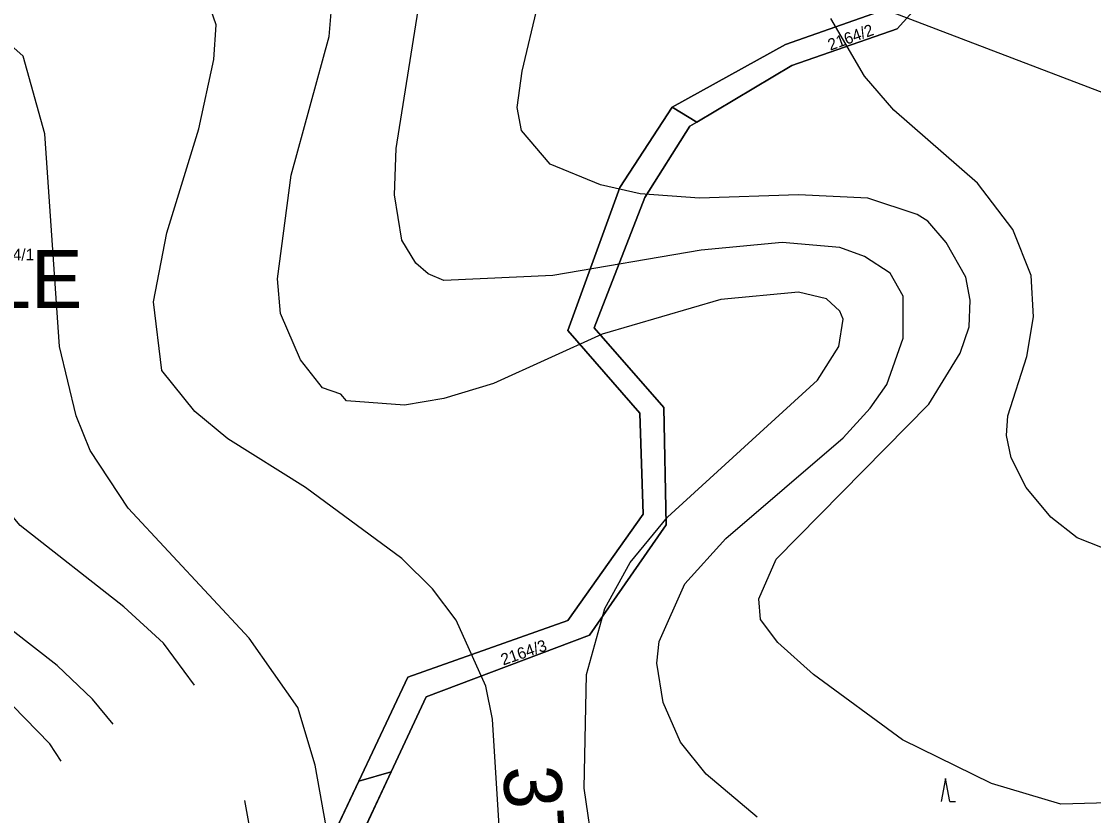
# Model space of a CAD drawing. Extents: x -706130 to -698555, y -971544 to -967260.
# Drawn here: x -705059.5 to -704874, y -970704.4 to -970566.9 of the extents above; entities that cross this region are included whole.
import ezdxf

# ---------------------------------------------------------------- set-up
doc = ezdxf.new("R2010")
doc.units = 0
for name, color, linetype in [('Docházková izochrona - VLAK N', 7, 'Continuous'), ('KN_Hranice_parcel', 7, 'Continuous'), ('KN_Parcelni cisla', 7, 'Continuous'), ('KN_Polygon parcely', 7, 'Continuous'), ('KN_POZEMKY_10_LESNI POZEMEK', 7, 'Continuous'), ('KN_POZEMKY_14_OSTATNI PLOCHA', 7, 'Continuous'), ('KN_VYUZITI_17_ostatni plocha_ostatni komunikace', 7, 'Continuous'), ('KN_Značky kultur', 7, 'Continuous'), ('Plochy lesní všeobecné S', 7, 'Continuous'), ('Plochy smíšené nezastavěného území všeobecné S', 7, 'Continuous'), ('Regulační bloky v krajině S', 7, 'Continuous'), ('Regulační kódy v krajině S', 7, 'Continuous'), ('USES_BK_nadregionalni S', 7, 'Continuous'), ('USES_ŠRAFY S', 7, 'Continuous'), ('VÝŠKOPIS_vrstevnice hlavní', 7, 'Continuous'), ('VÝŠKOPIS_vrstevnice výška', 7, 'Continuous'), ('VÝŠKOPIS_vrstevnice zesílená', 7, 'Continuous')]:
    doc.layers.add(name, color=color, linetype=linetype)

msp = doc.modelspace()

# ---------------------------------------------------------------- linework, layer by layer
at = {"layer": 'Docházková izochrona - VLAK N'}
msp.add_circle((-704165.45, -969778.77), 800, dxfattribs=at)
at = {"layer": 'KN_Hranice_parcel'}
for p, q in [((-704946.93, -970581.76), (-704942.66, -970584.36)), ((-705001.11, -970698.41), (-704995.55, -970696.81))]:
    msp.add_line(p, q, dxfattribs=at)
for points in [[(-704904.79, -970523.27), (-704899.18, -970551.2), (-704910.05, -970564.87), (-704927.29, -970570.94), (-704946.93, -970581.76)], [(-704942.66, -970584.36), (-704926.22, -970574.6), (-704908.02, -970568.2), (-704897.11, -970556.12), (-704895.3, -970551.69), (-704900.4, -970525)], [(-704946.93, -970581.76), (-704955.97, -970595.7), (-704964.95, -970620.46), (-704952.5, -970634.75), (-704951.95, -970652.21), (-704964.95, -970670.6), (-704992.63, -970680.44), (-705001.11, -970698.41)], [(-704995.55, -970696.81), (-704989.51, -970683.85), (-704961.25, -970673.16), (-704947.98, -970654.09), (-704948.37, -970633.74), (-704960.44, -970619.99), (-704951.63, -970597.4), (-704943.89, -970585.09), (-704942.66, -970584.36)], [(-705008.69, -970812.11), (-705007.36, -970806.79), (-705019.71, -970782.59), (-704995.67, -970736.7), (-705005.9, -970718.98), (-704995.55, -970696.81)], [(-705001.11, -970698.41), (-705010.8, -970718.92), (-705000.3, -970737.04), (-705023.71, -970782.14), (-705011.02, -970807.33), (-705012.05, -970811.49)]]:
    msp.add_lwpolyline(points, dxfattribs=at)
at = {"layer": 'KN_Polygon parcely'}
for points in [[(-705062.48, -970812.16), (-705024.44, -970810.62), (-705014.95, -970810.95), (-705012.05, -970811.49), (-705011.02, -970807.33), (-705023.71, -970782.14), (-705000.3, -970737.04), (-705010.8, -970718.92), (-705001.11, -970698.41), (-704992.63, -970680.44), (-704964.95, -970670.6), (-704951.95, -970652.21), (-704952.5, -970634.75), (-704964.95, -970620.46), (-704955.97, -970595.7), (-704946.93, -970581.76), (-704927.29, -970570.94), (-704910.05, -970564.87), (-704899.18, -970551.2), (-704904.79, -970523.27), (-705042.96, -970468.75), (-705058.24, -970467.41)], [(-704845.38, -970546.71), (-704900.4, -970525), (-704895.3, -970551.69), (-704897.11, -970556.12), (-704908.02, -970568.2), (-704926.22, -970574.6), (-704942.66, -970584.36), (-704943.89, -970585.09), (-704951.63, -970597.4), (-704960.44, -970619.99), (-704948.37, -970633.74), (-704947.98, -970654.09), (-704961.25, -970673.16), (-704989.51, -970683.85), (-704995.55, -970696.81), (-705005.9, -970718.98)]]:
    msp.add_lwpolyline(points, dxfattribs=at)
for points in [[(-704910.05, -970564.87), (-704927.29, -970570.94), (-704946.93, -970581.76), (-704942.66, -970584.36), (-704926.22, -970574.6), (-704908.02, -970568.2), (-704897.11, -970556.12), (-704895.3, -970551.69), (-704900.4, -970525), (-704904.79, -970523.27), (-704899.18, -970551.2)], [(-705001.11, -970698.41), (-704995.55, -970696.81), (-704989.51, -970683.85), (-704961.25, -970673.16), (-704947.98, -970654.09), (-704948.37, -970633.74), (-704960.44, -970619.99), (-704951.63, -970597.4), (-704943.89, -970585.09), (-704942.66, -970584.36), (-704946.93, -970581.76), (-704955.97, -970595.7), (-704964.95, -970620.46), (-704952.5, -970634.75), (-704951.95, -970652.21), (-704964.95, -970670.6), (-704992.63, -970680.44)], [(-704995.67, -970736.7), (-705005.9, -970718.98), (-704995.55, -970696.81), (-705001.11, -970698.41), (-705010.8, -970718.92), (-705000.3, -970737.04), (-705023.71, -970782.14), (-705011.02, -970807.33), (-705012.05, -970811.49), (-705021.89, -970851.15), (-705042.7, -970889.51), (-705038.69, -970889.93), (-705018.97, -970853.49), (-705008.69, -970812.11), (-705007.36, -970806.79), (-705019.71, -970782.59)]]:
    msp.add_lwpolyline(points, close=True, dxfattribs=at)
at = {"layer": 'KN_POZEMKY_10_LESNI POZEMEK'}
for p, q in [((-704908.02, -970568.2), (-704897.11, -970556.12)), ((-704910.05, -970564.87), (-704927.29, -970570.94)), ((-704926.22, -970574.6), (-704908.02, -970568.2)), ((-704927.29, -970570.94), (-704946.93, -970581.76)), ((-704942.66, -970584.36), (-704926.22, -970574.6)), ((-704946.93, -970581.76), (-704955.97, -970595.7)), ((-704951.63, -970597.4), (-704943.89, -970585.09)), ((-704943.89, -970585.09), (-704942.66, -970584.36)), ((-704955.97, -970595.7), (-704964.95, -970620.46)), ((-704960.44, -970619.99), (-704951.63, -970597.4)), ((-704964.95, -970620.46), (-704952.5, -970634.75)), ((-704948.37, -970633.74), (-704960.44, -970619.99)), ((-704947.98, -970654.09), (-704948.37, -970633.74)), ((-704952.5, -970634.75), (-704951.95, -970652.21)), ((-704951.95, -970652.21), (-704964.95, -970670.6)), ((-704961.25, -970673.16), (-704947.98, -970654.09)), ((-704964.95, -970670.6), (-704992.63, -970680.44)), ((-704989.51, -970683.85), (-704961.25, -970673.16)), ((-704992.63, -970680.44), (-705001.11, -970698.41)), ((-704995.55, -970696.81), (-704989.51, -970683.85)), ((-705005.9, -970718.98), (-704995.55, -970696.81)), ((-705001.11, -970698.41), (-705010.8, -970718.92))]:
    msp.add_line(p, q, dxfattribs=at)
at = {"layer": 'KN_POZEMKY_14_OSTATNI PLOCHA'}
for p, q in [((-704897.11, -970556.12), (-704908.02, -970568.2)), ((-704927.29, -970570.94), (-704910.05, -970564.87)), ((-704908.02, -970568.2), (-704926.22, -970574.6)), ((-704946.93, -970581.76), (-704927.29, -970570.94)), ((-704926.22, -970574.6), (-704942.66, -970584.36)), ((-704955.97, -970595.7), (-704946.93, -970581.76)), ((-704946.93, -970581.76), (-704942.66, -970584.36)), ((-704942.66, -970584.36), (-704946.93, -970581.76)), ((-704943.89, -970585.09), (-704951.63, -970597.4)), ((-704942.66, -970584.36), (-704943.89, -970585.09)), ((-704964.95, -970620.46), (-704955.97, -970595.7)), ((-704951.63, -970597.4), (-704960.44, -970619.99)), ((-704952.5, -970634.75), (-704964.95, -970620.46)), ((-704960.44, -970619.99), (-704948.37, -970633.74)), ((-704948.37, -970633.74), (-704947.98, -970654.09)), ((-704951.95, -970652.21), (-704952.5, -970634.75)), ((-704964.95, -970670.6), (-704951.95, -970652.21)), ((-704947.98, -970654.09), (-704961.25, -970673.16)), ((-704992.63, -970680.44), (-704964.95, -970670.6)), ((-704961.25, -970673.16), (-704989.51, -970683.85)), ((-705001.11, -970698.41), (-704992.63, -970680.44)), ((-704989.51, -970683.85), (-704995.55, -970696.81)), ((-704995.55, -970696.81), (-705005.9, -970718.98)), ((-704995.55, -970696.81), (-705001.11, -970698.41)), ((-705001.11, -970698.41), (-704995.55, -970696.81)), ((-705010.8, -970718.92), (-705001.11, -970698.41))]:
    msp.add_line(p, q, dxfattribs=at)
at = {"layer": 'KN_VYUZITI_17_ostatni plocha_ostatni komunikace'}
for p, q in [((-704897.11, -970556.12), (-704908.02, -970568.2)), ((-704927.29, -970570.94), (-704910.05, -970564.87)), ((-704908.02, -970568.2), (-704926.22, -970574.6)), ((-704946.93, -970581.76), (-704927.29, -970570.94)), ((-704926.22, -970574.6), (-704942.66, -970584.36)), ((-704955.97, -970595.7), (-704946.93, -970581.76)), ((-704946.93, -970581.76), (-704942.66, -970584.36)), ((-704942.66, -970584.36), (-704946.93, -970581.76)), ((-704943.89, -970585.09), (-704951.63, -970597.4)), ((-704942.66, -970584.36), (-704943.89, -970585.09)), ((-704964.95, -970620.46), (-704955.97, -970595.7)), ((-704951.63, -970597.4), (-704960.44, -970619.99)), ((-704952.5, -970634.75), (-704964.95, -970620.46)), ((-704960.44, -970619.99), (-704948.37, -970633.74)), ((-704948.37, -970633.74), (-704947.98, -970654.09)), ((-704951.95, -970652.21), (-704952.5, -970634.75)), ((-704964.95, -970670.6), (-704951.95, -970652.21)), ((-704947.98, -970654.09), (-704961.25, -970673.16)), ((-704992.63, -970680.44), (-704964.95, -970670.6)), ((-704961.25, -970673.16), (-704989.51, -970683.85)), ((-705001.11, -970698.41), (-704992.63, -970680.44)), ((-704989.51, -970683.85), (-704995.55, -970696.81)), ((-704995.55, -970696.81), (-705005.9, -970718.98)), ((-704995.55, -970696.81), (-705001.11, -970698.41)), ((-705001.11, -970698.41), (-704995.55, -970696.81)), ((-705010.8, -970718.92), (-705001.11, -970698.41))]:
    msp.add_line(p, q, dxfattribs=at)
at = {"layer": 'KN_Značky kultur'}
for p, q in [((-704899.66, -970697.97), (-704900.41, -970701.97)), ((-704898.91, -970701.97), (-704899.66, -970697.97)), ((-704898.91, -970701.97), (-704897.91, -970701.97))]:
    msp.add_line(p, q, dxfattribs=at)
at = {"layer": 'Plochy lesní všeobecné S'}
for p, q in [((-704897.11, -970556.12), (-704908.02, -970568.2)), ((-704927.29, -970570.94), (-704910.05, -970564.87)), ((-704908.02, -970568.2), (-704926.22, -970574.6)), ((-704946.93, -970581.76), (-704927.29, -970570.94)), ((-704926.22, -970574.6), (-704942.66, -970584.36)), ((-704955.97, -970595.7), (-704946.93, -970581.76)), ((-704943.89, -970585.09), (-704951.63, -970597.4)), ((-704942.66, -970584.36), (-704943.89, -970585.09)), ((-704964.95, -970620.46), (-704955.97, -970595.7)), ((-704951.63, -970597.4), (-704960.44, -970619.99)), ((-704952.5, -970634.75), (-704964.95, -970620.46)), ((-704960.44, -970619.99), (-704948.37, -970633.74)), ((-704948.37, -970633.74), (-704947.98, -970654.09)), ((-704951.95, -970652.21), (-704952.5, -970634.75)), ((-704964.95, -970670.6), (-704951.95, -970652.21)), ((-704947.98, -970654.09), (-704961.25, -970673.16)), ((-704992.63, -970680.44), (-704964.95, -970670.6)), ((-704961.25, -970673.16), (-704989.51, -970683.85)), ((-705001.11, -970698.41), (-704992.63, -970680.44)), ((-704989.51, -970683.85), (-704995.55, -970696.81)), ((-704995.55, -970696.81), (-705005.9, -970718.98)), ((-705010.8, -970718.92), (-705001.11, -970698.41))]:
    msp.add_line(p, q, dxfattribs=at)
at = {"layer": 'Plochy smíšené nezastavěného území všeobecné S'}
for p, q in [((-704910.05, -970564.87), (-704927.29, -970570.94)), ((-704927.29, -970570.94), (-704946.93, -970581.76)), ((-704946.93, -970581.76), (-704955.97, -970595.7)), ((-704951.63, -970597.4), (-704943.89, -970585.09)), ((-704943.89, -970585.09), (-704942.66, -970584.36)), ((-704960.44, -970619.99), (-704951.63, -970597.4)), ((-704992.63, -970680.44), (-705001.11, -970698.41)), ((-705005.9, -970718.98), (-704995.55, -970696.81)), ((-705001.11, -970698.41), (-705010.8, -970718.92))]:
    msp.add_line(p, q, dxfattribs=at)
for points in [[(-704942.66, -970584.36), (-704926.22, -970574.6), (-704908.02, -970568.2), (-704897.11, -970556.12), (-704895.3, -970551.69)], [(-704955.97, -970595.7), (-704964.95, -970620.46), (-704952.5, -970634.75), (-704951.95, -970652.21), (-704964.95, -970670.6), (-704992.63, -970680.44)], [(-704947.98, -970654.09), (-704948.37, -970633.74), (-704960.44, -970619.99)], [(-704995.55, -970696.81), (-704989.51, -970683.85), (-704961.25, -970673.16), (-704947.98, -970654.09)]]:
    msp.add_lwpolyline(points, dxfattribs=at)
at = {"layer": 'Regulační bloky v krajině S'}
for p, q in [((-704897.11, -970556.12), (-704908.02, -970568.2)), ((-704927.29, -970570.94), (-704910.05, -970564.87)), ((-704910.05, -970564.87), (-704927.29, -970570.94)), ((-704908.02, -970568.2), (-704926.22, -970574.6)), ((-704946.93, -970581.76), (-704927.29, -970570.94)), ((-704927.29, -970570.94), (-704946.93, -970581.76)), ((-704926.22, -970574.6), (-704942.66, -970584.36)), ((-704955.97, -970595.7), (-704946.93, -970581.76)), ((-704946.93, -970581.76), (-704955.97, -970595.7)), ((-704943.89, -970585.09), (-704951.63, -970597.4)), ((-704951.63, -970597.4), (-704943.89, -970585.09)), ((-704942.66, -970584.36), (-704943.89, -970585.09)), ((-704943.89, -970585.09), (-704942.66, -970584.36)), ((-704964.95, -970620.46), (-704955.97, -970595.7)), ((-704951.63, -970597.4), (-704960.44, -970619.99)), ((-704960.44, -970619.99), (-704951.63, -970597.4)), ((-704952.5, -970634.75), (-704964.95, -970620.46)), ((-704960.44, -970619.99), (-704948.37, -970633.74)), ((-704948.37, -970633.74), (-704947.98, -970654.09)), ((-704951.95, -970652.21), (-704952.5, -970634.75)), ((-704964.95, -970670.6), (-704951.95, -970652.21)), ((-704947.98, -970654.09), (-704961.25, -970673.16)), ((-704992.63, -970680.44), (-704964.95, -970670.6)), ((-704961.25, -970673.16), (-704989.51, -970683.85)), ((-705001.11, -970698.41), (-704992.63, -970680.44)), ((-704992.63, -970680.44), (-705001.11, -970698.41)), ((-704989.51, -970683.85), (-704995.55, -970696.81)), ((-704995.55, -970696.81), (-705005.9, -970718.98)), ((-705005.9, -970718.98), (-704995.55, -970696.81)), ((-705010.8, -970718.92), (-705001.11, -970698.41)), ((-705001.11, -970698.41), (-705010.8, -970718.92))]:
    msp.add_line(p, q, dxfattribs=at)
for points in [[(-704942.66, -970584.36), (-704926.22, -970574.6), (-704908.02, -970568.2), (-704897.11, -970556.12), (-704895.3, -970551.69)], [(-704955.97, -970595.7), (-704964.95, -970620.46), (-704952.5, -970634.75), (-704951.95, -970652.21), (-704964.95, -970670.6), (-704992.63, -970680.44)], [(-704947.98, -970654.09), (-704948.37, -970633.74), (-704960.44, -970619.99)], [(-704995.55, -970696.81), (-704989.51, -970683.85), (-704961.25, -970673.16), (-704947.98, -970654.09)]]:
    msp.add_lwpolyline(points, dxfattribs=at)
at = {"layer": 'USES_BK_nadregionalni S'}
msp.add_lwpolyline([(-705042.96, -970468.75), (-705058.24, -970467.41), (-705071.1, -970465.84), (-705045.1, -970418.13), (-705048.89, -970416.82), (-705079.26, -970412.42), (-705096.72, -970409.11), (-705098.19, -970413.99), (-705134.66, -970488.39), (-705097.9, -970502.49), (-705090.53, -970503.78), (-705052.65, -970507.93), (-704910.05, -970564.87), (-704857.47, -970584.94), (-704848.24, -970587.17), (-704869.42, -970702.1), (-704829.92, -970737.1), (-704827.39, -970702.43), (-704805.32, -970573.53), (-704802.61, -970560.73), (-704801.8, -970557.23), (-704845.38, -970546.71), (-704900.4, -970525), (-704904.79, -970523.27)], close=True, dxfattribs=at)
at = {"layer": 'USES_ŠRAFY S'}
msp.add_lwpolyline([(-705042.96, -970468.75), (-705058.24, -970467.41), (-705071.1, -970465.84), (-705045.1, -970418.13), (-705048.89, -970416.82), (-705079.26, -970412.42), (-705096.72, -970409.11), (-705098.19, -970413.99), (-705134.66, -970488.39), (-705097.9, -970502.49), (-705090.53, -970503.78), (-705052.65, -970507.93), (-704910.05, -970564.87), (-704857.47, -970584.94), (-704848.24, -970587.17), (-704869.42, -970702.1), (-704829.92, -970737.1), (-704827.39, -970702.43), (-704805.32, -970573.53), (-704802.61, -970560.73), (-704801.8, -970557.23), (-704845.38, -970546.71), (-704900.4, -970525), (-704904.79, -970523.27)], close=True, dxfattribs=at)
at = {"layer": 'VÝŠKOPIS_vrstevnice hlavní'}
for points in [[(-704941.9, -970606.51), (-704967.58, -970610.93), (-704986.41, -970611.79), (-704989.12, -970610.65), (-704991.26, -970608.79), (-704993.69, -970604.8), (-704994.97, -970596.95), (-704994.69, -970588.96), (-704990.84, -970564.99), (-704990.69, -970559), (-704991.41, -970555.01), (-704993.12, -970551.01), (-704995.83, -970547.02), (-705000.68, -970542.59), (-705015.38, -970534.75), (-705018.37, -970533.75), (-705019.09, -970532.89), (-705024.36, -970531.61), (-705032.92, -970528.18), (-705046.62, -970524.62), (-705065.45, -970522.91)], [(-704962.16, -970699.67), (-704961.73, -970679.99), (-704958.59, -970668.57), (-704954.17, -970660.58), (-704947.75, -970652.74), (-704921.78, -970629.05), (-704918.07, -970623.2), (-704917.36, -970618.5), (-704917.93, -970617.07), (-704920.21, -970614.93), (-704925.07, -970613.79), (-704938.48, -970615.07), (-704959.02, -970621.06), (-704977.85, -970629.62), (-704986.41, -970632.19), (-704993.26, -970633.33), (-705003.25, -970632.62), (-705004.25, -970631.48), (-705007.39, -970630.34), (-705011.24, -970625.49), (-705014.66, -970617.5), (-705015.23, -970611.5), (-705012.81, -970593.53), (-705006.24, -970569.56), (-705005.82, -970563.99)], [(-704869.42, -970702.1), (-704879.7, -970702.39), (-704891.68, -970698.82), (-704907.09, -970691.26), (-704922.5, -970679.99), (-704928.63, -970674.42), (-704931.63, -970670.43), (-704931.91, -970666.86), (-704928.92, -970660.01), (-704902.52, -970633.19), (-704897.1, -970624.34), (-704895.53, -970619.78), (-704895.39, -970615.21), (-704896.1, -970611.22), (-704899.53, -970605.23), (-704902.67, -970601.52), (-704904.52, -970600.38), (-704913.08, -970597.52), (-704925.07, -970596.95), (-704942.19, -970597.52), (-704952.46, -970596.81), (-704959.31, -970595.24), (-704968.01, -970591.67), (-704973, -970585.82), (-704973.72, -970581.83), (-704972.86, -970575.55), (-704970.15, -970564.14)], [(-704869.99, -970659.01), (-704876.84, -970656.3), (-704881.41, -970652.74), (-704885.69, -970647.6), (-704888.26, -970642.46), (-704889.11, -970638.61), (-704888.83, -970635.19), (-704885.54, -970624.92), (-704884.4, -970618.07), (-704884.83, -970610.93), (-704887.97, -970602.94), (-704894.11, -970594.95), (-704908.6, -970582.28), (-704913.65, -970576.41), (-704919.5, -970566.42)], [(-704925.35, -970782.42), (-704932.63, -970775), (-704936.76, -970773.01), (-704940.19, -970772.01), (-704946.18, -970770.58), (-704967.01, -970769.3), (-704977, -970767.87), (-704986.98, -970764.3), (-704991.55, -970760.74), (-704996.83, -970754.18), (-705000.54, -970747.33), (-705003.25, -970738.2), (-705005.67, -970722.22), (-705006.39, -970708.52), (-705008.67, -970695.68), (-705011.67, -970685.69), (-705020.08, -970673.71), (-705041.06, -970651.17), (-705047.62, -970641.18), (-705050.04, -970635.19), (-705052.9, -970623.2), (-705055.46, -970586.39), (-705059.18, -970572.98), (-705064.03, -970568.7)], [(-705029.54, -970681.81), (-705034.92, -970674.56), (-705041.77, -970668.29), (-705059.75, -970654.16), (-705067.59, -970644.89), (-705070.73, -970638.04), (-705073.73, -970626.63), (-705074.44, -970596.95), (-705075.3, -970592.39), (-705079.72, -970584.54), (-705082.86, -970581.97), (-705088.85, -970579.55), (-705094.84, -970578.98), (-705108.82, -970579.12), (-705119.1, -970580.12), (-705139.64, -970578.69), (-705149.91, -970579.4), (-705167.89, -970582.97), (-705188.32, -970588.77)], [(-705043.61, -970688.56), (-705047.19, -970684.27), (-705053.33, -970678.42), (-705061.17, -970672.28), (-705079.15, -970660.87), (-705082.86, -970657.73), (-705087.28, -970651.88), (-705090.56, -970644.6), (-705092.85, -970636.61), (-705094.7, -970626.63), (-705094.7, -970618.64), (-705093.7, -970608.65), (-705093.99, -970604.66), (-705095.13, -970601.52), (-705097.13, -970598.66), (-705101.12, -970595.67), (-705105.4, -970594.24), (-705116.81, -970592.67), (-705125.37, -970593.24), (-705132.51, -970592.39), (-705142.5, -970592.96), (-705163.9, -970596.95), (-705187.12, -970602.8)], [(-704932.2, -970704.67), (-704941.04, -970697.25), (-704945.47, -970691.69), (-704948.46, -970684.84), (-704949.6, -970677.99), (-704949.18, -970674.28), (-704944.75, -970664.29), (-704937.62, -970656.45), (-704917.36, -970639.04), (-704912.65, -970633.9), (-704909.8, -970629.77), (-704906.95, -970621.78), (-704906.95, -970614.5), (-704909.23, -970610.5), (-704913.65, -970607.65), (-704917.93, -970606.08), (-704927.92, -970605.23), (-704941.9, -970606.51)], [(-705052.62, -970694.98), (-705054.61, -970691.97), (-705063.17, -970683.12), (-705075.15, -970674.85), (-705088.85, -970668), (-705097.98, -970662.44), (-705101.83, -970658.87), (-705104.97, -970654.88), (-705108.68, -970646.89), (-705109.68, -970641.18), (-705109.11, -970635.76), (-705106.97, -970627.2), (-705106.54, -970619.35), (-705108.54, -970612.93), (-705111.11, -970610.22), (-705112.96, -970609.22), (-705119.1, -970608.65), (-705127.66, -970609.51), (-705141.92, -970609.65), (-705164.75, -970613.79), (-705185.78, -970618.5)], [(-704960.45, -970711.09), (-704962.16, -970699.67)], [(-705019.51, -970709.09), (-705020.88, -970701.8)]]:
    msp.add_lwpolyline(points, dxfattribs=at)
at = {"layer": 'VÝŠKOPIS_vrstevnice zesílená'}
msp.add_lwpolyline([(-704975.86, -970721.93), (-704978, -970687.69), (-704979.14, -970681.98), (-704984.27, -970670.57), (-704988.41, -970665.15), (-704993.69, -970659.87), (-705010.38, -970647.6), (-705023.79, -970639.18), (-705029.5, -970634.47), (-705035.21, -970627.34), (-705036.63, -970615.5), (-705034.35, -970603.51), (-705028.79, -970585.54), (-705026.22, -970573.55), (-705025.79, -970567.56), (-705028.79, -970558.86), (-705039.2, -970552.01), (-705044.91, -970550.16), (-705067.74, -970547.02)], dxfattribs=at)

# ---------------------------------------------------------------- texts
at = {"layer": 'KN_Parcelni cisla'}
for s, rotation, p in [('2164/2', 20, (-704919.56, -970572.02)), ('2164/3', 19, (-704976.16, -970678.42))]:
    msp.add_text(s, height=2, rotation=rotation, dxfattribs=at).set_placement(p)
msp.add_text('1504/1', height=2, dxfattribs=at).set_placement((-705065.47, -970608.3))
at = {"layer": 'Regulační kódy v krajině S'}
msp.add_text('LE', height=10, dxfattribs=at).set_placement((-705065.31, -970616.53))
at = {"layer": 'VÝŠKOPIS_vrstevnice výška'}
msp.add_text('375', height=10, rotation=273.5762, dxfattribs=at).set_placement((-704976.22, -970696.01))

doc.saveas('drawing.dxf')
